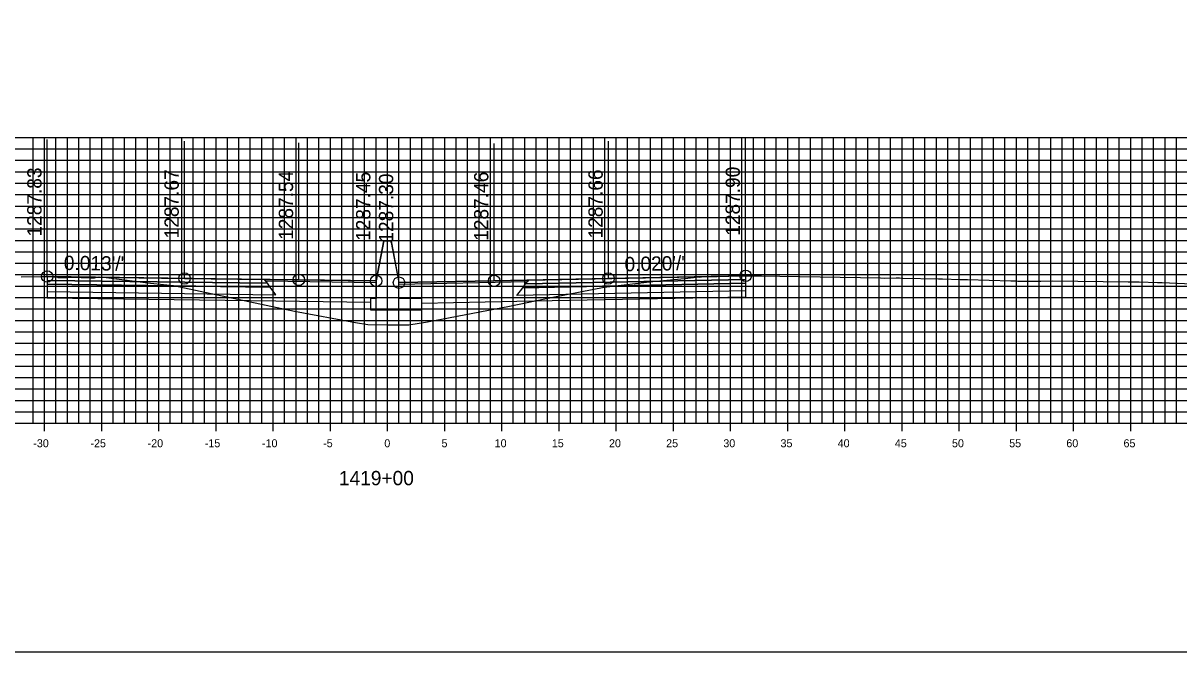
# Model space of a CAD drawing. Extents: x 674939 to 678919, y 750652 to 765176.
# Drawn here: x 678716.7 to 678817.7, y 757592.6 to 757647.6 of the extents above; entities that cross this region are included whole.
import ezdxf

# ---------------------------------------------------------------- set-up
doc = ezdxf.new("R2010")
doc.units = 0
for name, color, linetype in [('R_Alt Surface', 7, 'Continuous'), ('R_Axis', 7, 'Continuous'), ('R_Axis Annot', 7, 'Continuous'), ('R_Exist Surface', 7, 'Continuous'), ('R_Fin Surface', 7, 'Continuous'), ('R_Grid', 7, 'Continuous'), ('R_No Plot', 7, 'Continuous'), ('R_Proposed Road', 7, 'Continuous'), ('R_Xsect Elev', 7, 'Continuous'), ('R_Xsect Slope', 7, 'Continuous')]:
    doc.layers.add(name, color=color, linetype=linetype)

msp = doc.modelspace()

# ---------------------------------------------------------------- linework, layer by layer
for points in [[(678748.2, 757628.5), (678747.53, 757625)], [(678748.86, 757628.35), (678748.86, 757628.5), (678748.2, 757628.5), (678748.2, 757628.5)], [(678748.86, 757628.35), (678749.53, 757624.85)]]:
    msp.add_lwpolyline(points)
at = {"layer": 'R_Alt Surface'}
for points in [[(678718.77, 757625.05), (678718.77, 757624.72), (678738.27, 757624.46), (678738.02, 757624.8)], [(678718.77, 757624.72), (678718.77, 757624.06), (678738.77, 757623.79), (678738.27, 757624.46)], [(678779.85, 757624.79), (678779.85, 757624.13), (678759.85, 757623.73), (678760.35, 757624.4)], [(678779.85, 757625.12), (678779.85, 757624.79), (678760.35, 757624.4), (678760.6, 757624.74)]]:
    msp.add_lwpolyline(points, close=True, dxfattribs=at)
for points in [[(678718.77, 757624.06), (678718.77, 757623.52), (678738.77, 757623.25), (678747.03, 757623.14)], [(678779.85, 757624.13), (678779.85, 757623.59), (678759.85, 757623.19), (678751.53, 757623.03)]]:
    msp.add_lwpolyline(points, dxfattribs=at)
at = {"layer": 'R_Axis'}
for p, q in [((678718.53, 757611.85), (678718.53, 757613.25)), ((678723.53, 757611.85), (678723.53, 757613.25)), ((678728.53, 757611.85), (678728.53, 757613.25)), ((678733.53, 757611.85), (678733.53, 757613.25)), ((678738.53, 757611.85), (678738.53, 757613.25)), ((678743.53, 757611.85), (678743.53, 757613.25)), ((678748.53, 757611.85), (678748.53, 757613.25)), ((678753.53, 757611.85), (678753.53, 757613.25)), ((678758.53, 757611.85), (678758.53, 757613.25)), ((678763.53, 757611.85), (678763.53, 757613.25)), ((678768.53, 757611.85), (678768.53, 757613.25)), ((678773.53, 757611.85), (678773.53, 757613.25)), ((678778.53, 757611.85), (678778.53, 757613.25)), ((678783.53, 757611.85), (678783.53, 757613.25)), ((678788.53, 757611.85), (678788.53, 757613.25)), ((678793.53, 757611.85), (678793.53, 757613.25)), ((678798.53, 757611.85), (678798.53, 757613.25)), ((678803.53, 757611.85), (678803.53, 757613.25)), ((678808.53, 757611.85), (678808.53, 757613.25)), ((678813.53, 757611.85), (678813.53, 757613.25)), ((678598.53, 757612.55), (678898.53, 757612.55))]:
    msp.add_line(p, q, dxfattribs=at)
at = {"layer": 'R_Exist Surface'}
msp.add_lwpolyline([(678716.5, 757625.36), (678718.22, 757625.38), (678718.31, 757625.38), (678718.77, 757625.38), (678718.88, 757625.38), (678718.89, 757625.38), (678719.66, 757625.32), (678719.69, 757625.31), (678720.46, 757625.3), (678720.49, 757625.3), (678720.88, 757625.32), (678720.97, 757625.32), (678722.49, 757625.26), (678722.88, 757625.26), (678722.89, 757625.26), (678723.08, 757625.33), (678723.27, 757625.36), (678723.29, 757625.37), (678723.32, 757625.36), (678723.92, 757625.29), (678727.81, 757624.81), (678729.82, 757624.59), (678736.39, 757623.2), (678740.4, 757622.35), (678745.72, 757621.36), (678746.82, 757621.19), (678748.51, 757621.17), (678750.39, 757621.15), (678752.03, 757621.41), (678759.19, 757622.8), (678763.13, 757623.6), (678767.49, 757624.46), (678771.43, 757624.91), (678774.8, 757625.25), (678775.79, 757625.35), (678775.83, 757625.34), (678775.84, 757625.34), (678775.98, 757625.35), (678777.01, 757625.39), (678777.35, 757625.4), (678779.41, 757625.45), (678779.5, 757625.45), (678779.85, 757625.45), (678779.88, 757625.45), (678781.25, 757625.45), (678782.85, 757625.42), (678791.64, 757625.26), (678791.99, 757625.24), (678793.02, 757625.26), (678793.3, 757625.26), (678793.59, 757625.25), (678796.71, 757625.18), (678797.06, 757625.17), (678798.61, 757625.13), (678799.24, 757625.12), (678803.04, 757625), (678803.48, 757625), (678803.55, 757625), (678803.67, 757624.99), (678805.31, 757624.98), (678805.68, 757624.98), (678806.72, 757625), (678813.31, 757624.93), (678814.27, 757624.92), (678815.86, 757624.86), (678816.27, 757624.85), (678819.54, 757624.73)], dxfattribs=at)
at = {"layer": 'R_Fin Surface'}
for points in [[(678718.77, 757625.38), (678730.77, 757625.22), (678737.77, 757625.13), (678740.77, 757625.09), (678747.53, 757625), (678748.2, 757628.5), (678748.86, 757628.5), (678749.53, 757624.85), (678757.85, 757625.01), (678760.85, 757625.07), (678767.85, 757625.21), (678779.85, 757625.45)], [(678747.53, 757625), (678740.77, 757625.09), (678730.77, 757625.22), (678718.77, 757625.38)], [(678779.85, 757625.45), (678767.85, 757625.21), (678757.85, 757625.01), (678749.53, 757624.85)]]:
    msp.add_lwpolyline(points, dxfattribs=at)
for points in [[(678718.77, 757625.38), (678718.77, 757625.05), (678738.02, 757624.8), (678737.77, 757625.13)], [(678779.85, 757625.45), (678779.85, 757625.12), (678760.6, 757624.74), (678760.85, 757625.07)], [(678737.77, 757625.13), (678747.53, 757625), (678747.54, 757624.84), (678737.89, 757624.97)], [(678760.73, 757624.91), (678749.53, 757624.69), (678749.53, 757624.85), (678760.85, 757625.07)]]:
    msp.add_lwpolyline(points, close=True, dxfattribs=at)
at = {"layer": 'R_Grid'}
for p, q in [((678598.53, 757637.55), (678898.53, 757637.55)), ((678717.53, 757612.55), (678717.53, 757637.55)), ((678718.53, 757612.55), (678718.53, 757637.55)), ((678719.53, 757612.55), (678719.53, 757637.55)), ((678720.53, 757612.55), (678720.53, 757637.55)), ((678721.53, 757612.55), (678721.53, 757637.55)), ((678722.53, 757612.55), (678722.53, 757637.55)), ((678723.53, 757612.55), (678723.53, 757637.55)), ((678724.53, 757612.55), (678724.53, 757637.55)), ((678725.53, 757612.55), (678725.53, 757637.55)), ((678726.53, 757612.55), (678726.53, 757637.55)), ((678727.53, 757612.55), (678727.53, 757637.55)), ((678728.53, 757612.55), (678728.53, 757637.55)), ((678729.53, 757612.55), (678729.53, 757637.55)), ((678730.53, 757612.55), (678730.53, 757637.55)), ((678731.53, 757612.55), (678731.53, 757637.55)), ((678732.53, 757612.55), (678732.53, 757637.55)), ((678733.53, 757612.55), (678733.53, 757637.55)), ((678734.53, 757612.55), (678734.53, 757637.55)), ((678735.53, 757612.55), (678735.53, 757637.55)), ((678736.53, 757612.55), (678736.53, 757637.55)), ((678737.53, 757612.55), (678737.53, 757637.55)), ((678738.53, 757612.55), (678738.53, 757637.55)), ((678739.53, 757612.55), (678739.53, 757637.55)), ((678740.53, 757612.55), (678740.53, 757637.55)), ((678741.53, 757612.55), (678741.53, 757637.55)), ((678742.53, 757612.55), (678742.53, 757637.55)), ((678743.53, 757612.55), (678743.53, 757637.55)), ((678744.53, 757612.55), (678744.53, 757637.55)), ((678745.53, 757612.55), (678745.53, 757637.55)), ((678746.53, 757612.55), (678746.53, 757637.55)), ((678747.53, 757612.55), (678747.53, 757637.55)), ((678748.53, 757612.55), (678748.53, 757637.55)), ((678749.53, 757612.55), (678749.53, 757637.55)), ((678750.53, 757612.55), (678750.53, 757637.55)), ((678751.53, 757612.55), (678751.53, 757637.55)), ((678752.53, 757612.55), (678752.53, 757637.55)), ((678753.53, 757612.55), (678753.53, 757637.55)), ((678754.53, 757612.55), (678754.53, 757637.55)), ((678755.53, 757612.55), (678755.53, 757637.55)), ((678756.53, 757612.55), (678756.53, 757637.55)), ((678757.53, 757612.55), (678757.53, 757637.55)), ((678758.53, 757612.55), (678758.53, 757637.55)), ((678759.53, 757612.55), (678759.53, 757637.55)), ((678760.53, 757612.55), (678760.53, 757637.55)), ((678761.53, 757612.55), (678761.53, 757637.55)), ((678762.53, 757612.55), (678762.53, 757637.55)), ((678763.53, 757612.55), (678763.53, 757637.55)), ((678764.53, 757612.55), (678764.53, 757637.55)), ((678765.53, 757612.55), (678765.53, 757637.55)), ((678766.53, 757612.55), (678766.53, 757637.55)), ((678767.53, 757612.55), (678767.53, 757637.55)), ((678768.53, 757612.55), (678768.53, 757637.55)), ((678769.53, 757612.55), (678769.53, 757637.55)), ((678770.53, 757612.55), (678770.53, 757637.55)), ((678771.53, 757612.55), (678771.53, 757637.55)), ((678772.53, 757612.55), (678772.53, 757637.55)), ((678773.53, 757612.55), (678773.53, 757637.55)), ((678774.53, 757612.55), (678774.53, 757637.55)), ((678775.53, 757612.55), (678775.53, 757637.55)), ((678776.53, 757612.55), (678776.53, 757637.55)), ((678777.53, 757612.55), (678777.53, 757637.55)), ((678778.53, 757612.55), (678778.53, 757637.55)), ((678779.53, 757612.55), (678779.53, 757637.55)), ((678780.53, 757612.55), (678780.53, 757637.55)), ((678781.53, 757612.55), (678781.53, 757637.55)), ((678782.53, 757612.55), (678782.53, 757637.55)), ((678783.53, 757612.55), (678783.53, 757637.55)), ((678784.53, 757612.55), (678784.53, 757637.55)), ((678785.53, 757612.55), (678785.53, 757637.55)), ((678786.53, 757612.55), (678786.53, 757637.55)), ((678787.53, 757612.55), (678787.53, 757637.55)), ((678788.53, 757612.55), (678788.53, 757637.55)), ((678789.53, 757612.55), (678789.53, 757637.55)), ((678790.53, 757612.55), (678790.53, 757637.55)), ((678791.53, 757612.55), (678791.53, 757637.55)), ((678792.53, 757612.55), (678792.53, 757637.55)), ((678793.53, 757612.55), (678793.53, 757637.55)), ((678794.53, 757612.55), (678794.53, 757637.55)), ((678795.53, 757612.55), (678795.53, 757637.55)), ((678796.53, 757612.55), (678796.53, 757637.55)), ((678797.53, 757612.55), (678797.53, 757637.55)), ((678798.53, 757612.55), (678798.53, 757637.55)), ((678799.53, 757612.55), (678799.53, 757637.55)), ((678800.53, 757612.55), (678800.53, 757637.55)), ((678801.53, 757612.55), (678801.53, 757637.55)), ((678802.53, 757612.55), (678802.53, 757637.55)), ((678803.53, 757612.55), (678803.53, 757637.55)), ((678804.53, 757612.55), (678804.53, 757637.55)), ((678805.53, 757612.55), (678805.53, 757637.55)), ((678806.53, 757612.55), (678806.53, 757637.55)), ((678807.53, 757612.55), (678807.53, 757637.55)), ((678808.53, 757612.55), (678808.53, 757637.55)), ((678809.53, 757612.55), (678809.53, 757637.55)), ((678810.53, 757612.55), (678810.53, 757637.55)), ((678811.53, 757612.55), (678811.53, 757637.55)), ((678812.53, 757612.55), (678812.53, 757637.55)), ((678813.53, 757612.55), (678813.53, 757637.55)), ((678814.53, 757612.55), (678814.53, 757637.55)), ((678815.53, 757612.55), (678815.53, 757637.55)), ((678816.53, 757612.55), (678816.53, 757637.55)), ((678817.53, 757612.55), (678817.53, 757637.55)), ((678598.53, 757636.55), (678898.53, 757636.55)), ((678598.53, 757635.55), (678898.53, 757635.55)), ((678598.53, 757634.55), (678898.53, 757634.55)), ((678598.53, 757633.55), (678898.53, 757633.55)), ((678598.53, 757632.55), (678898.53, 757632.55)), ((678598.53, 757631.55), (678898.53, 757631.55)), ((678598.53, 757630.55), (678898.53, 757630.55)), ((678598.53, 757629.55), (678898.53, 757629.55)), ((678598.53, 757628.55), (678898.53, 757628.55)), ((678598.53, 757627.55), (678898.53, 757627.55)), ((678598.53, 757626.55), (678898.53, 757626.55)), ((678598.53, 757625.55), (678898.53, 757625.55)), ((678598.53, 757624.55), (678898.53, 757624.55)), ((678598.53, 757623.55), (678898.53, 757623.55)), ((678598.53, 757622.55), (678898.53, 757622.55)), ((678598.53, 757621.55), (678898.53, 757621.55)), ((678598.53, 757620.55), (678898.53, 757620.55)), ((678598.53, 757619.55), (678898.53, 757619.55)), ((678598.53, 757618.55), (678898.53, 757618.55)), ((678598.53, 757617.55), (678898.53, 757617.55)), ((678598.53, 757616.55), (678898.53, 757616.55)), ((678598.53, 757615.55), (678898.53, 757615.55)), ((678598.53, 757614.55), (678898.53, 757614.55)), ((678598.53, 757613.55), (678898.53, 757613.55)), ((678598.53, 757612.55), (678898.53, 757612.55))]:
    msp.add_line(p, q, dxfattribs=at)
at = {"layer": 'R_No Plot'}
msp.add_lwpolyline([(678578.53, 757592.55), (678918.53, 757592.55), (678918.53, 757812.55), (678578.53, 757812.55)], close=True, dxfattribs=at)
for centre in [(678718.77, 757625.38), (678730.77, 757625.22), (678740.77, 757625.09), (678747.53, 757625), (678749.53, 757624.85), (678757.85, 757625.01), (678767.85, 757625.21), (678779.85, 757625.45)]:
    msp.add_circle(centre, 0.5, dxfattribs=at)
at = {"layer": 'R_Proposed Road'}
msp.add_lwpolyline([(678747.53, 757625), (678747.53, 757623.47), (678747.03, 757623.47), (678747.03, 757622.47), (678751.53, 757622.47), (678751.53, 757623.47), (678749.53, 757623.47), (678749.53, 757624.85)], dxfattribs=at)
at = {"layer": 'R_Xsect Elev'}
for p, q in [((678779.85, 757625.45), (678779.85, 757637.45)), ((678718.77, 757625.38), (678718.77, 757637.38)), ((678730.77, 757625.22), (678730.77, 757637.22)), ((678740.77, 757625.09), (678740.77, 757637.09)), ((678747.53, 757625), (678747.53, 757637)), ((678749.53, 757624.85), (678749.53, 757636.85)), ((678757.85, 757625.01), (678757.85, 757637.01)), ((678767.85, 757625.21), (678767.85, 757637.21))]:
    msp.add_line(p, q, dxfattribs=at)

# ---------------------------------------------------------------- texts
at = {"layer": 'R_Axis Annot'}
for s, height, p in [('-30', 0.7, (678717.55, 757610.45)), ('-25', 0.7, (678722.55, 757610.45)), ('-20', 0.7, (678727.55, 757610.45)), ('-15', 0.7, (678732.55, 757610.45)), ('-10', 0.7, (678737.55, 757610.45)), ('-5', 0.7, (678742.9, 757610.45)), ('0', 0.7, (678748.25, 757610.45)), ('5', 0.7, (678753.25, 757610.45)), ('10', 0.7, (678757.9, 757610.45)), ('15', 0.7, (678762.9, 757610.45)), ('20', 0.7, (678767.9, 757610.45)), ('25', 0.7, (678772.9, 757610.45)), ('30', 0.7, (678777.9, 757610.45)), ('35', 0.7, (678782.9, 757610.45)), ('40', 0.7, (678787.9, 757610.45)), ('45', 0.7, (678792.9, 757610.45)), ('50', 0.7, (678797.9, 757610.45)), ('55', 0.7, (678802.9, 757610.45)), ('60', 0.7, (678807.9, 757610.45)), ('65', 0.7, (678812.9, 757610.45)), ('1419+00', 1.25, (678744.28, 757607.13))]:
    msp.add_text(s, height=height, dxfattribs=at).set_placement(p)
at = {"layer": 'R_Xsect Elev'}
for s, p in [('1287.83', (678718.27, 757628.88)), ('1287.67', (678730.27, 757628.72)), ('1287.54', (678740.27, 757628.59)), ('1287.45', (678747.03, 757628.5)), ('1287.46', (678757.35, 757628.51)), ('1287.66', (678767.35, 757628.71)), ('1287.90', (678779.35, 757628.95)), ('1287.30', (678749.03, 757628.35))]:
    msp.add_text(s, height=1.25, rotation=90, dxfattribs=at).set_placement(p)
at = {"layer": 'R_Xsect Slope'}
for s, rotation, p in [("0.013'/'", 359.245, (678720.21, 757625.96)), ("0.020'/'", 1.1458, (678769.27, 757625.84))]:
    msp.add_text(s, height=1.25, rotation=rotation, dxfattribs=at).set_placement(p)

doc.saveas('drawing.dxf')
